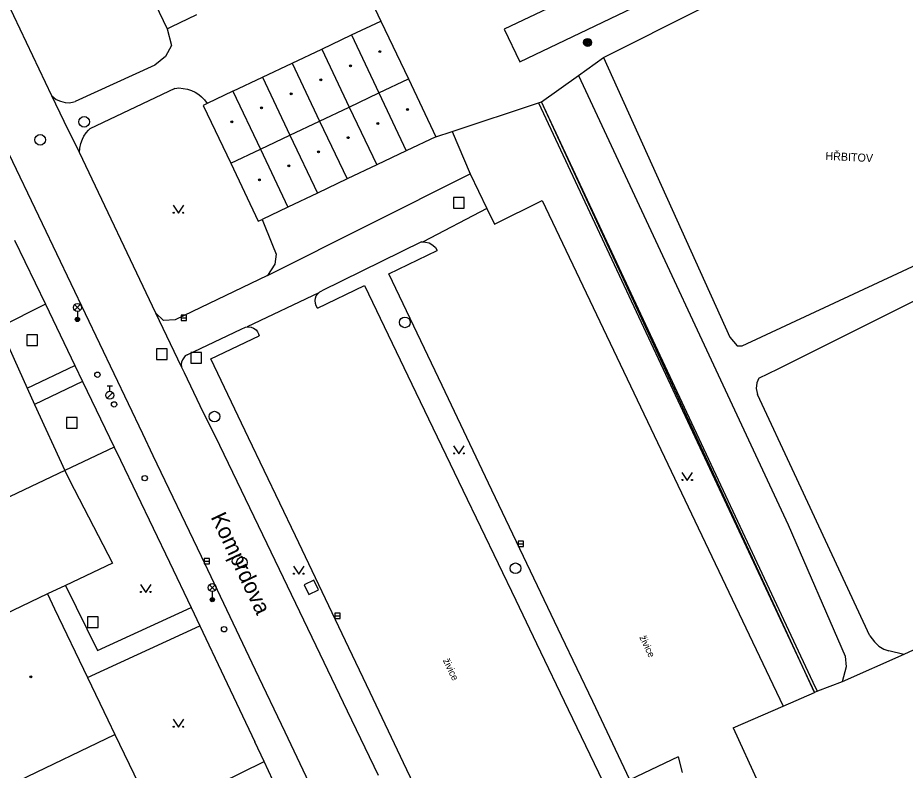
# Model space of a CAD drawing. Extents: x -595546 to -593986, y -1160845 to -1159202.
# Drawn here: x -595411.4 to -595328.2, y -1159895.1 to -1159824.6 of the extents above; entities that cross this region are included whole.
import ezdxf

# ---------------------------------------------------------------- set-up
doc = ezdxf.new("R2010")
doc.units = 0
for name, color, linetype in [('Level 26', 7, 'Continuous'), ('Level 27', 7, 'Continuous'), ('Level 28', 7, 'Continuous'), ('Level 31', 7, 'Continuous'), ('Level 33', 7, 'Continuous'), ('Level 36', 7, 'Continuous'), ('Level 39', 7, 'Continuous'), ('Nazvy ulic', 7, 'Continuous'), ('Specificka linie pasportu komunikaci', 7, 'Continuous'), ('TM - budovy zdene_ betonove - VP', 7, 'Continuous'), ('TM - chodniky - VP', 7, 'Continuous'), ('TM - komunikace - VP', 7, 'Continuous'), ('TM - plot drateny_ kovovy - VP', 7, 'Continuous'), ('TM - plot zdeny_ ohradni zed - VP', 7, 'Continuous'), ('TM - popis objektu', 7, 'Continuous'), ('TM - popis povrchu', 7, 'Continuous'), ('TM - rozhrani ploch obecne - VP', 7, 'Continuous'), ('TM - vjezd na pozemek', 7, 'Continuous')]:
    doc.layers.add(name, color=color, linetype=linetype)

msp = doc.modelspace()

# ---------------------------------------------------------------- linework, layer by layer
at = {"layer": 'Level 26'}
for points in [[(-595370.59, -1159842.46), (-595369.59, -1159842.46), (-595369.59, -1159841.46), (-595370.59, -1159841.46)], [(-595410.58, -1159855.35), (-595409.58, -1159855.35), (-595409.58, -1159854.35), (-595410.58, -1159854.35)], [(-595398.41, -1159856.66), (-595397.41, -1159856.66), (-595397.41, -1159855.66), (-595398.41, -1159855.66)], [(-595395.2, -1159857), (-595394.2, -1159857), (-595394.2, -1159856), (-595395.2, -1159856)], [(-595406.85, -1159863.09), (-595405.85, -1159863.09), (-595405.85, -1159862.09), (-595406.85, -1159862.09)], [(-595384.587, -1159877.764), (-595384.156, -1159878.667), (-595383.253, -1159878.236), (-595383.684, -1159877.333)], [(-595404.89, -1159881.76), (-595403.89, -1159881.76), (-595403.89, -1159880.76), (-595404.89, -1159880.76)]]:
    msp.add_lwpolyline(points, close=True, dxfattribs=at)
at = {"layer": 'Level 27'}
for p, q in [((-595396.11, -1159852.76), (-595395.61, -1159852.76)), ((-595364.51, -1159873.93), (-595364.01, -1159873.93)), ((-595393.96, -1159875.55), (-595393.46, -1159875.55)), ((-595381.71, -1159880.66), (-595381.21, -1159880.66))]:
    msp.add_line(p, q, dxfattribs=at)
for points in [[(-595396.11, -1159853.01), (-595395.61, -1159853.01), (-595395.61, -1159852.51), (-595396.11, -1159852.51)], [(-595364.51, -1159874.18), (-595364.01, -1159874.18), (-595364.01, -1159873.68), (-595364.51, -1159873.68)], [(-595393.96, -1159875.8), (-595393.46, -1159875.8), (-595393.46, -1159875.3), (-595393.96, -1159875.3)], [(-595381.71, -1159880.91), (-595381.21, -1159880.91), (-595381.21, -1159880.41), (-595381.71, -1159880.41)]]:
    msp.add_lwpolyline(points, close=True, dxfattribs=at)
for centre in [(-595405.2, -1159834.39), (-595409.32, -1159836.07), (-595375.14, -1159853.17), (-595392.99, -1159862), (-595390.41, -1159875.67), (-595364.77, -1159876.21)]:
    msp.add_circle(centre, 0.5, dxfattribs=at)
at = {"layer": 'Level 28'}
for p, q in [((-595403.05, -1159859.125), (-595402.55, -1159859.125)), ((-595402.8, -1159859.625), (-595402.8, -1159859.125)), ((-595403.058, -1159860.272), (-595402.528, -1159859.742))]:
    msp.add_line(p, q, dxfattribs=at)
for centre, radius in [((-595403.96, -1159858.08), 0.25), ((-595402.8, -1159860), 0.375), ((-595402.4, -1159860.86), 0.25), ((-595399.52, -1159867.77), 0.25), ((-595392.09, -1159881.92), 0.25)]:
    msp.add_circle(centre, radius, dxfattribs=at)
at = {"layer": 'Level 31'}
for radius in [0.375, 0.305, 0.235, 0.165, 0.0781]:
    msp.add_circle((-595358.02, -1159826.95), radius, dxfattribs=at)
at = {"layer": 'Level 33'}
for p, q in [((-595406.095, -1159852.04), (-595405.565, -1159851.51)), ((-595406.095, -1159851.51), (-595405.565, -1159852.04)), ((-595405.83, -1159852.15), (-595405.83, -1159852.9)), ((-595393.455, -1159878.29), (-595392.925, -1159877.76)), ((-595393.455, -1159877.76), (-595392.925, -1159878.29)), ((-595393.19, -1159878.4), (-595393.19, -1159879.15))]:
    msp.add_line(p, q, dxfattribs=at)
for centre, radius in [((-595405.83, -1159851.775), 0.375), ((-595405.83, -1159852.9), 0.2), ((-595405.83, -1159852.9), 0.145), ((-595405.83, -1159852.9), 0.0876), ((-595393.19, -1159878.025), 0.375), ((-595393.19, -1159879.15), 0.2), ((-595393.19, -1159879.15), 0.145), ((-595393.19, -1159879.15), 0.0876)]:
    msp.add_circle(centre, radius, dxfattribs=at)
at = {"layer": 'Level 36'}
for points in [[(-595396.86, -1159842.2), (-595396.36, -1159842.95), (-595395.86, -1159842.2)], [(-595370.57, -1159864.75), (-595370.07, -1159865.5), (-595369.57, -1159864.75)], [(-595349.18, -1159867.24), (-595348.68, -1159867.99), (-595348.18, -1159867.24)], [(-595385.59, -1159876.02), (-595385.09, -1159876.77), (-595384.59, -1159876.02)], [(-595399.93, -1159877.73), (-595399.43, -1159878.48), (-595398.93, -1159877.73)], [(-595396.86, -1159890.36), (-595396.36, -1159891.11), (-595395.86, -1159890.36)]]:
    msp.add_lwpolyline(points, dxfattribs=at)
for centre in [(-595396.81, -1159842.9), (-595395.911, -1159842.9), (-595370.52, -1159865.45), (-595369.621, -1159865.45), (-595349.13, -1159867.94), (-595348.231, -1159867.94), (-595385.54, -1159876.72), (-595384.641, -1159876.72), (-595399.88, -1159878.43), (-595398.981, -1159878.43), (-595396.81, -1159891.06), (-595395.911, -1159891.06)]:
    msp.add_circle(centre, 0.05, dxfattribs=at)
at = {"layer": 'Level 39'}
for centre, radius in [((-595377.48, -1159827.81), 0.09), ((-595377.48, -1159827.81), 0.0398), ((-595380.25, -1159829.13), 0.09), ((-595380.25, -1159829.13), 0.0398), ((-595383.03, -1159830.44), 0.09), ((-595383.03, -1159830.44), 0.0398), ((-595385.8, -1159831.76), 0.09), ((-595385.8, -1159831.76), 0.0398), ((-595388.58, -1159833.08), 0.09), ((-595388.58, -1159833.08), 0.0398), ((-595374.9, -1159833.23), 0.09), ((-595374.9, -1159833.23), 0.0398), ((-595391.36, -1159834.39), 0.09), ((-595391.36, -1159834.39), 0.0398), ((-595377.68, -1159834.55), 0.09), ((-595377.68, -1159834.55), 0.0398), ((-595380.45, -1159835.87), 0.09), ((-595380.45, -1159835.87), 0.0398), ((-595383.23, -1159837.19), 0.09), ((-595383.23, -1159837.19), 0.0398), ((-595386.01, -1159838.5), 0.09), ((-595386.01, -1159838.5), 0.0398), ((-595388.78, -1159839.82), 0.09), ((-595388.78, -1159839.82), 0.0398), ((-595410.21, -1159886.38), 0.09), ((-595410.21, -1159886.38), 0.0398)]:
    msp.add_circle(centre, radius, dxfattribs=at)
at = {"layer": 'Specificka linie pasportu komunikaci'}
for points in [[(-595362.62, -1159832.61), (-595336.76, -1159887.84)], [(-595336.48, -1159887.73), (-595336.65, -1159887.37), (-595362.34, -1159832.52)], [(-595370.71, -1159835.29), (-595369.03, -1159839.27)], [(-595367.47, -1159842.49), (-595373.44, -1159845.64)], [(-595383.22, -1159850.42), (-595389.93, -1159853.6)]]:
    msp.add_lwpolyline(points, dxfattribs=at)
at = {"layer": 'TM - budovy zdene_ betonove - VP'}
for points in [[(-595400.05, -1159820.18), (-595397.41, -1159825.66)], [(-595397.05, -1159825.49), (-595394.65, -1159824.33)], [(-595380.15, -1159826.25), (-595377.38, -1159824.94)], [(-595377.38, -1159824.94), (-595374.8, -1159830.37)], [(-595397.41, -1159825.66), (-595397.05, -1159825.49)], [(-595382.93, -1159827.57), (-595380.15, -1159826.25)], [(-595380.15, -1159826.25), (-595377.58, -1159831.68)], [(-595385.71, -1159828.89), (-595382.93, -1159827.57)], [(-595382.93, -1159827.57), (-595380.35, -1159833)], [(-595388.48, -1159830.2), (-595385.71, -1159828.89)], [(-595385.71, -1159828.89), (-595383.13, -1159834.32)], [(-595391.26, -1159831.52), (-595388.48, -1159830.2)], [(-595388.48, -1159830.2), (-595385.91, -1159835.64)], [(-595377.58, -1159831.68), (-595374.8, -1159830.37)], [(-595374.8, -1159830.37), (-595372.23, -1159835.79)], [(-595391.26, -1159831.52), (-595393.68, -1159832.67)], [(-595391.26, -1159831.52), (-595388.68, -1159836.95)], [(-595380.35, -1159833), (-595377.58, -1159831.68)], [(-595377.58, -1159831.68), (-595375.01, -1159837.1)], [(-595393.68, -1159832.67), (-595394.04, -1159832.84)], [(-595394.04, -1159832.84), (-595391.46, -1159838.27)], [(-595383.13, -1159834.32), (-595380.35, -1159833)], [(-595380.35, -1159833), (-595377.78, -1159838.42)], [(-595385.91, -1159835.64), (-595383.13, -1159834.32)], [(-595383.13, -1159834.32), (-595380.56, -1159839.74)], [(-595388.68, -1159836.95), (-595385.91, -1159835.64)], [(-595385.91, -1159835.64), (-595383.34, -1159841.06)], [(-595372.23, -1159835.79), (-595375.01, -1159837.1)], [(-595391.46, -1159838.27), (-595388.68, -1159836.95)], [(-595388.68, -1159836.95), (-595386.11, -1159842.37)], [(-595375.01, -1159837.1), (-595377.78, -1159838.42)], [(-595391.46, -1159838.27), (-595388.89, -1159843.69)], [(-595377.78, -1159838.42), (-595380.56, -1159839.74)], [(-595380.56, -1159839.74), (-595383.34, -1159841.06)], [(-595383.34, -1159841.06), (-595386.11, -1159842.37)], [(-595386.11, -1159842.37), (-595388.53, -1159843.52)], [(-595388.89, -1159843.69), (-595388.53, -1159843.52)], [(-595413.15, -1159853.62), (-595410.54, -1159859.34)], [(-595410.54, -1159859.34), (-595409.85, -1159860.86)], [(-595409.85, -1159860.86), (-595407.02, -1159867.06)], [(-595407.02, -1159867.06), (-595415.4, -1159871.01)], [(-595407.02, -1159867.06), (-595406.56, -1159867.95)], [(-595406.56, -1159867.95), (-595402.55, -1159875.72)], [(-595402.55, -1159875.72), (-595406.94, -1159877.81)], [(-595406.94, -1159877.81), (-595408.63, -1159878.62)], [(-595408.63, -1159878.62), (-595417.64, -1159882.93)], [(-595408.63, -1159878.62), (-595407.97, -1159880)], [(-595407.97, -1159880), (-595404.89, -1159886.43)], [(-595404.89, -1159886.43), (-595402.98, -1159890.42)], [(-595402.98, -1159890.42), (-595402.32, -1159891.79)], [(-595411.29, -1159896.09), (-595402.32, -1159891.79)], [(-595402.32, -1159891.79), (-595400.11, -1159896.39)]]:
    msp.add_lwpolyline(points, dxfattribs=at)
at = {"layer": 'TM - chodniky - VP'}
for points in [[(-595397.41, -1159825.66), (-595397, -1159827.22)], [(-595397, -1159827.22), (-595397.58, -1159828.28), (-595398.57, -1159829.07), (-595406.05, -1159832.48)], [(-595356.53, -1159828.37), (-595344.68, -1159854.57), (-595344, -1159855.38), (-595343.53, -1159855.38), (-595324.41, -1159846.48)], [(-595358.87, -1159830.04), (-595339.23, -1159872.15), (-595333.87, -1159884.43), (-595333.78, -1159885.46), (-595334.15, -1159886.86)], [(-595408.24, -1159831.96), (-595407.82, -1159832.29), (-595407.42, -1159832.46), (-595406.98, -1159832.56), (-595406.61, -1159832.6), (-595406.29, -1159832.54), (-595406.05, -1159832.48)], [(-595396.7, -1159831.25), (-595404.68, -1159835.04)], [(-595396.7, -1159831.25), (-595396.33, -1159831.21), (-595395.91, -1159831.25), (-595395.52, -1159831.31), (-595395.14, -1159831.44), (-595394.8, -1159831.6), (-595394.45, -1159831.82), (-595394.19, -1159832.04), (-595393.93, -1159832.32), (-595393.68, -1159832.67)], [(-595370.71, -1159835.29), (-595362.62, -1159832.61)], [(-595362.62, -1159832.61), (-595362.34, -1159832.52)], [(-595405.64, -1159837.27), (-595405.62, -1159836.86), (-595405.5, -1159836.41), (-595405.37, -1159836.02), (-595405.23, -1159835.72), (-595405, -1159835.41), (-595404.79, -1159835.18), (-595404.68, -1159835.04)], [(-595372.23, -1159835.79), (-595370.71, -1159835.29)], [(-595369.03, -1159839.27), (-595367.47, -1159842.49)], [(-595367.47, -1159842.49), (-595366.75, -1159843.96), (-595362.29, -1159841.77), (-595339.7, -1159889.12)], [(-595388.53, -1159843.52), (-595387.54, -1159845.93)], [(-595411.72, -1159845.47), (-595408.83, -1159851.48)], [(-595387.54, -1159845.93), (-595387.21, -1159846.79)], [(-595373.57, -1159845.63), (-595382.91, -1159850.21)], [(-595373.57, -1159845.63), (-595373.44, -1159845.64)], [(-595373.44, -1159845.64), (-595373.21, -1159845.65), (-595372.87, -1159845.73), (-595372.52, -1159845.93), (-595372.26, -1159846.17), (-595372.11, -1159846.44)], [(-595387.21, -1159846.79), (-595387.34, -1159847.72)], [(-595349.52, -1159893.87), (-595354.05, -1159896.02), (-595357.54, -1159888.69), (-595360.47, -1159882.56), (-595362.39, -1159878.52), (-595367.3, -1159868.23), (-595371.66, -1159859.08), (-595376.64, -1159848.62), (-595372.11, -1159846.44)], [(-595387.34, -1159847.72), (-595388.02, -1159848.79)], [(-595388.02, -1159848.79), (-595396.67, -1159852.95)], [(-595341.97, -1159858.39), (-595340.16, -1159857.54), (-595323.02, -1159848.96)], [(-595383.33, -1159851.83), (-595378.93, -1159849.72), (-595374.11, -1159859.74), (-595369.71, -1159868.89), (-595364.75, -1159879.19), (-595362.8, -1159883.25), (-595359.83, -1159889.43), (-595356.18, -1159897.02), (-595360.85, -1159899.23), (-595359.32, -1159902.09)], [(-595383.22, -1159850.42), (-595383.1, -1159850.31), (-595382.91, -1159850.21)], [(-595383.33, -1159851.83), (-595383.45, -1159851.63), (-595383.53, -1159851.39), (-595383.54, -1159851.12), (-595383.51, -1159850.9), (-595383.45, -1159850.69), (-595383.31, -1159850.5), (-595383.22, -1159850.42)], [(-595408.83, -1159851.48), (-595406.07, -1159857.21)], [(-595397.78, -1159853.01), (-595398.47, -1159852.31)], [(-595396.67, -1159852.95), (-595397.78, -1159853.01)], [(-595390.49, -1159853.8), (-595390.09, -1159853.62), (-595389.93, -1159853.6)], [(-595389.93, -1159853.6), (-595389.82, -1159853.58), (-595389.56, -1159853.61), (-595389.32, -1159853.71), (-595389.09, -1159853.88), (-595388.95, -1159854.06), (-595388.85, -1159854.26), (-595388.8, -1159854.45)], [(-595395.56, -1159856.2), (-595390.49, -1159853.8)], [(-595364.54, -1159905.63), (-595366.21, -1159901.74), (-595370.76, -1159903.87), (-595375.26, -1159894.45), (-595378.4, -1159887.85), (-595380.4, -1159883.66), (-595385.4, -1159873.18), (-595389.79, -1159863.98), (-595393.32, -1159856.59), (-595388.8, -1159854.45)], [(-595395.56, -1159856.2), (-595395.72, -1159856.32), (-595395.87, -1159856.48), (-595395.99, -1159856.67), (-595396.07, -1159856.9), (-595396.1, -1159857.11), (-595396.08, -1159857.34)], [(-595410.54, -1159859.34), (-595406.07, -1159857.21)], [(-595341.97, -1159858.39), (-595342.16, -1159858.84), (-595342.21, -1159859.37), (-595342.1, -1159859.92)], [(-595405.35, -1159858.71), (-595409.85, -1159860.86)], [(-595405.35, -1159858.71), (-595402.38, -1159864.87)], [(-595331.55, -1159882.53), (-595338.64, -1159867.35), (-595342.1, -1159859.92)], [(-595402.38, -1159864.87), (-595401.8, -1159866.07)], [(-595401.8, -1159866.07), (-595397.19, -1159875.65)], [(-595302.84, -1159872.5), (-595328.39, -1159884.3)], [(-595397.19, -1159875.65), (-595395.18, -1159879.88)], [(-595406.94, -1159877.81), (-595403.94, -1159883.91), (-595395.18, -1159879.88)], [(-595404.89, -1159886.43), (-595394.36, -1159881.6)], [(-595394.36, -1159881.6), (-595392.07, -1159886.41)], [(-595331.55, -1159882.53), (-595331.14, -1159883.11), (-595330.72, -1159883.5), (-595330.26, -1159883.78), (-595329.79, -1159883.95)], [(-595328.39, -1159884.3), (-595329.79, -1159883.95)], [(-595392.07, -1159886.41), (-595389.2, -1159892.48)], [(-595334.15, -1159886.86), (-595336.48, -1159887.73)], [(-595336.48, -1159887.73), (-595336.76, -1159887.84)], [(-595388.34, -1159894.31), (-595389.2, -1159892.48)], [(-595398.67, -1159899.41), (-595388.34, -1159894.31)], [(-595349.52, -1159893.87), (-595349.16, -1159895.35)]]:
    msp.add_lwpolyline(points, dxfattribs=at)
at = {"layer": 'TM - komunikace - VP'}
for points in [[(-595364.38, -1159828.77), (-595314.88, -1159805.1)], [(-595408.24, -1159831.96), (-595414.19, -1159819.44)], [(-595361.16, -1159823.5), (-595365.85, -1159825.7)], [(-595365.85, -1159825.7), (-595364.38, -1159828.77)], [(-595407.08, -1159834.34), (-595408.24, -1159831.96)], [(-595405.64, -1159837.27), (-595407.08, -1159834.34)], [(-595412.6, -1159836.65), (-595409.13, -1159843.9), (-595399.73, -1159863.59), (-595398.76, -1159865.63), (-595394.25, -1159875.09), (-595389.17, -1159885.72), (-595386.39, -1159891.54), (-595383.57, -1159897.46), (-595381.26, -1159902.3)], [(-595398.47, -1159852.31), (-595405.64, -1159837.27)], [(-595396.08, -1159857.34), (-595398.47, -1159852.31)], [(-595395.81, -1159857.91), (-595396.08, -1159857.34)], [(-595394.34, -1159860.99), (-595395.81, -1159857.91)], [(-595392.48, -1159864.71), (-595394.34, -1159860.99)], [(-595388.06, -1159873.91), (-595392.48, -1159864.71)], [(-595383.08, -1159884.26), (-595388.06, -1159873.91)], [(-595380.52, -1159889.59), (-595383.08, -1159884.26)], [(-595377.62, -1159895.63), (-595380.52, -1159889.59)]]:
    msp.add_lwpolyline(points, dxfattribs=at)
at = {"layer": 'TM - plot drateny_ kovovy - VP'}
for points in [[(-595356.53, -1159828.37), (-595310.63, -1159805.31)], [(-595380.83, -1159817.68), (-595377.38, -1159824.94)], [(-595358.87, -1159830.04), (-595356.53, -1159828.37)], [(-595362.34, -1159832.52), (-595358.87, -1159830.04)]]:
    msp.add_lwpolyline(points, dxfattribs=at)
at = {"layer": 'TM - plot zdeny_ ohradni zed - VP'}
for points in [[(-595340.05, -1159880.68), (-595362.34, -1159832.52)], [(-595336.76, -1159887.84), (-595340.05, -1159880.68)], [(-595339.7, -1159889.12), (-595336.76, -1159887.84)], [(-595344.37, -1159891.16), (-595339.7, -1159889.12)]]:
    msp.add_lwpolyline(points, dxfattribs=at)
at = {"layer": 'TM - rozhrani ploch obecne - VP'}
for points in [[(-595388.02, -1159848.79), (-595369.03, -1159839.27)], [(-595408.83, -1159851.48), (-595413.15, -1159853.62)], [(-595406.07, -1159857.21), (-595405.35, -1159858.71)], [(-595402.38, -1159864.87), (-595407.02, -1159867.06)], [(-595395.18, -1159879.88), (-595394.36, -1159881.6)], [(-595328.39, -1159884.3), (-595334.15, -1159886.86)], [(-595387.51, -1159896.05), (-595388.34, -1159894.31)]]:
    msp.add_lwpolyline(points, dxfattribs=at)
at = {"layer": 'TM - vjezd na pozemek'}
msp.add_lwpolyline([(-595344.37, -1159891.16), (-595342.02, -1159896.29)], dxfattribs=at)

# ---------------------------------------------------------------- texts
at = {"layer": 'Nazvy ulic'}
msp.add_text('Komprdova', height=1.5, rotation=295.22575, dxfattribs=at).set_placement((-595393.369, -1159871.409))
at = {"layer": 'TM - popis objektu'}
msp.add_text('HŘBITOV', height=0.75, rotation=357.11, dxfattribs=at).set_placement((-595335.74, -1159837.94))
at = {"layer": 'TM - popis povrchu'}
for p in [(-595353.18, -1159882.68), (-595371.59, -1159884.84)]:
    msp.add_text('živice', height=0.65, rotation=295.51387, dxfattribs=at).set_placement(p)

doc.saveas('drawing.dxf')
